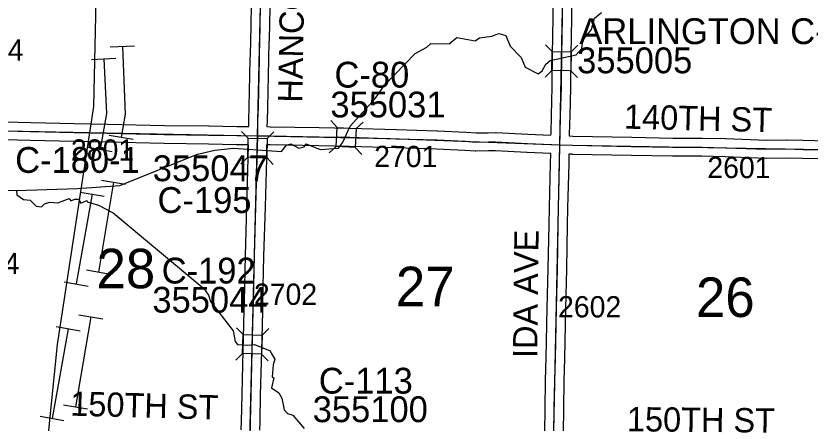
# Model space of a CAD drawing. Extents: x -157.2 to -99.3, y 12.2 to 46.2.
# Drawn here: x -130.286 to -127.67, y 35.737 to 37.078 of the extents above; entities that cross this region are included whole.
import ezdxf

# ---------------------------------------------------------------- set-up
doc = ezdxf.new("R2010")
doc.units = 0
for name, color, linetype in [('tdCoHydroRiver', 7, 'Continuous'), ('tdCoPipe', 7, 'Continuous'), ('tdCoPipe1', 7, 'Continuous'), ('tdCoPipe2', 7, 'Continuous'), ('tdCoSecRdNmbr', 7, 'Continuous'), ('tdCoSecRdTxt', 7, 'Continuous'), ('tdCoSecRteBand', 7, 'Continuous'), ('tdCoSecRteCL', 7, 'Continuous'), ('tdCoSectLine', 7, 'Continuous'), ('tdCoSectNmbr', 7, 'Continuous'), ('tdCoStrucSec', 7, 'Continuous'), ('tdCoStrucSecCoName', 7, 'Continuous'), ('tdCoStrucSecFHWANum', 7, 'Continuous'), ('tdCoSurfGravel', 7, 'Continuous')]:
    doc.layers.add(name, color=color, linetype=linetype)

msp = doc.modelspace()

# ---------------------------------------------------------------- linework, layer by layer
at = {"layer": 'tdCoHydroRiver'}
for points in [[(-130.2839, 36.5026), (-130.0848, 36.5093), (-129.944, 36.5193), (-129.6883, 36.6221), (-129.631, 36.6361), (-129.5693, 36.6422), (-129.4117, 36.6311), (-129.3953, 36.6527), (-129.381, 36.657), (-129.3546, 36.642), (-129.3371, 36.6462), (-129.3304, 36.6571), (-129.2836, 36.6383), (-129.2235, 36.6428), (-129.2104, 36.6598), (-129.185, 36.7143), (-129.1017, 36.8064), (-129.072, 36.8497), (-128.971, 36.954), (-128.9325, 36.9749), (-128.9195, 36.9872), (-128.8595, 36.9854), (-128.8336, 37.0067), (-128.774, 36.9954), (-128.7594, 37.006), (-128.7182, 37.0111), (-128.6959, 37.0199), (-128.6724, 37.0129), (-128.6577, 36.9778), (-128.6225, 36.9404), (-128.6093, 36.9085), (-128.5657, 36.8866), (-128.5528, 36.8973), (-128.5411, 36.919), (-128.5265, 36.9312), (-128.4407, 36.9492), (-128.4227, 36.9707), (-128.4187, 36.9974), (-128.3908, 37.0329), (-128.3802, 37.0704), (-128.3575, 37.0887)], [(-130.7179, 36.4526), (-130.6683, 36.4779), (-130.5903, 36.4992), (-130.4858, 36.5071), (-130.2839, 36.5026)], [(-130.2839, 36.5026), (-130.2828, 36.4884), (-130.2611, 36.4735), (-130.2391, 36.4713), (-130.2191, 36.4518), (-130.2018, 36.4497), (-130.1921, 36.4589), (-130.1745, 36.4646), (-130.1478, 36.4623), (-130.111, 36.4769), (-130.105, 36.4689), (-130.0922, 36.4748), (-130.0795, 36.4744), (-130.072, 36.4616), (-130.0528, 36.4705), (-130.0514, 36.4657), (-130.0138, 36.4551), (-129.9656, 36.4293)], [(-129.9656, 36.4293), (-129.6671, 36.1807), (-129.6518, 36.1582), (-129.6449, 36.1375), (-129.5708, 36.0406), (-129.5642, 36.0057), (-129.556, 35.996), (-129.5224, 35.9934), (-129.5005, 35.996), (-129.4486, 35.9755), (-129.4457, 35.9675)], [(-129.4457, 35.9675), (-129.4337, 35.9482), (-129.4389, 35.9294), (-129.4417, 35.89), (-129.4371, 35.8867), (-129.4443, 35.8538), (-129.4196, 35.8372), (-129.4106, 35.8196), (-129.4023, 35.7814), (-129.3916, 35.7685), (-129.3744, 35.7632), (-129.3363, 35.7194)]]:
    msp.add_lwpolyline(points, dxfattribs=at)
at = {"layer": 'tdCoPipe'}
msp.add_lwpolyline([(-130.2014, 34.2309), (-130.2039, 34.9469), (-130.1971, 35.5191), (-130.1494, 35.9961), (-130.0294, 36.7799), (-130.0098, 37.6786), (-130.1908, 37.8401), (-130.1935, 38.245), (-129.9722, 39.0055), (-129.8521, 39.3665), (-129.6018, 39.9106), (-129.543, 40.8459)], dxfattribs=at)
at = {"layer": 'tdCoPipe1'}
for p, q in [((-130.0366, 36.9345), (-129.9565, 36.9384)), ((-130.0482, 36.6456), (-129.9693, 36.6315)), ((-130.0746, 36.4979), (-129.9957, 36.4838)), ((-130.1274, 36.2026), (-130.0485, 36.1885)), ((-130.1538, 36.055), (-130.0749, 36.0409)), ((-130.2066, 35.7596), (-130.1277, 35.7455))]:
    msp.add_line(p, q, dxfattribs=at)
for points in [[(-129.9966, 36.9365), (-129.9877, 36.756), (-130.0087, 36.6385)], [(-130.0351, 36.4909), (-130.0879, 36.1956)], [(-130.1143, 36.0479), (-130.1671, 35.7526)]]:
    msp.add_lwpolyline(points, dxfattribs=at)
at = {"layer": 'tdCoPipe2'}
for p, q in [((-129.9755, 36.9754), (-129.8954, 36.9787)), ((-129.9786, 36.685), (-129.8996, 36.6716)), ((-130.0037, 36.5371), (-129.9247, 36.5237)), ((-130.0539, 36.2413), (-129.9749, 36.2279)), ((-130.079, 36.0934), (-130, 36.08)), ((-130.1292, 35.7977), (-130.0502, 35.7843))]:
    msp.add_line(p, q, dxfattribs=at)
for points in [[(-129.9354, 36.977), (-129.9262, 36.7543), (-129.9391, 36.6783)], [(-129.9642, 36.5304), (-130.0144, 36.2346)], [(-130.0395, 36.0867), (-130.0897, 35.791)]]:
    msp.add_lwpolyline(points, dxfattribs=at)
at = {"layer": 'tdCoSecRteBand'}
for points in [[(-128.5238, 36.6849), (-128.5237, 36.6897), (-128.5237, 36.6898), (-128.5237, 36.69), (-128.522, 36.7511), (-128.5195, 36.8426), (-128.5185, 36.9582), (-128.5185, 36.9585), (-128.5185, 36.9588), (-128.5173, 37.0044), (-128.5151, 37.154)], [(-128.4551, 37.153), (-128.4573, 37.0034), (-128.4573, 37.0032), (-128.4573, 37.003), (-128.4585, 36.9574), (-128.4595, 36.8418), (-128.4595, 36.8415), (-128.4595, 36.8412), (-128.462, 36.7495), (-128.462, 36.7495), (-128.462, 36.7495), (-128.4637, 36.6885), (-128.4638, 36.6831), (-128.4638, 36.6824), (-128.4519, 36.6819), (-128.2576, 36.678), (-128.1228, 36.6755), (-128.0264, 36.6755), (-128.0261, 36.6755), (-128.0257, 36.6755), (-127.9486, 36.6738), (-127.9483, 36.6738), (-127.9481, 36.6738), (-127.8137, 36.6686), (-127.7484, 36.6696), (-127.7478, 36.6696), (-127.7472, 36.6696), (-127.6938, 36.6681), (-127.6156, 36.6669)], [(-129.5192, 36.7135), (-129.5189, 36.7324), (-129.5189, 36.7327), (-129.5189, 36.7329), (-129.5174, 36.7778), (-129.514, 36.9357), (-129.5137, 36.9494), (-129.5137, 36.9496), (-129.5137, 36.9497), (-129.5113, 37.0435), (-129.51, 37.1159)], [(-129.45, 37.1148), (-129.4513, 37.0424), (-129.4513, 37.0422), (-129.4513, 37.0421), (-129.4537, 36.9483), (-129.454, 36.9346), (-129.454, 36.9345), (-129.454, 36.9344), (-129.4574, 36.7764), (-129.4574, 36.7762), (-129.4574, 36.776), (-129.4589, 36.7311), (-129.4592, 36.7131), (-129.4484, 36.713), (-129.4482, 36.713), (-129.448, 36.713), (-129.2873, 36.7098), (-129.1863, 36.7083), (-129.186, 36.7083), (-129.1857, 36.7083), (-129.0324, 36.7034), (-128.8983, 36.6994), (-128.898, 36.6994), (-128.8977, 36.6994), (-128.8045, 36.695), (-128.8042, 36.6949), (-128.8038, 36.6949), (-128.7703, 36.6925), (-128.7302, 36.693), (-128.7067, 36.6935), (-128.7056, 36.6935), (-128.7045, 36.6935), (-128.5999, 36.6881), (-128.5238, 36.6849)], [(-130.3627, 36.7303), (-130.2373, 36.727), (-130.0936, 36.7238), (-129.9846, 36.7216), (-129.9846, 36.7216), (-129.9845, 36.7216), (-129.797, 36.7174), (-129.6514, 36.7155), (-129.6513, 36.7155), (-129.6512, 36.7155), (-129.5582, 36.7137), (-129.5192, 36.7135)], [(-129.5439, 35.7147), (-129.5431, 35.7425), (-129.5413, 35.8319), (-129.5413, 35.832), (-129.5413, 35.8321), (-129.5376, 35.9768), (-129.5376, 35.9768), (-129.5376, 35.9768), (-129.5342, 36.1068), (-129.5334, 36.1385), (-129.5302, 36.2882), (-129.5302, 36.2883), (-129.5302, 36.2884), (-129.5256, 36.4509), (-129.5211, 36.6083), (-129.5203, 36.6535), (-129.5588, 36.6537), (-129.559, 36.6537), (-129.5591, 36.6537), (-129.6523, 36.6555), (-129.7979, 36.6574), (-129.7981, 36.6574), (-129.7982, 36.6574), (-129.9858, 36.6616), (-130.0948, 36.6639), (-130.0948, 36.6639), (-130.0949, 36.6639), (-130.2386, 36.6671), (-130.2387, 36.6671), (-130.2387, 36.6671), (-130.364, 36.6703)], [(-128.5442, 35.7062), (-128.5429, 35.7851), (-128.5429, 35.7851), (-128.5429, 35.7851), (-128.5415, 35.878), (-128.5415, 35.8783), (-128.5415, 35.8785), (-128.5392, 35.9518), (-128.536, 36.1156), (-128.536, 36.1157), (-128.536, 36.1158), (-128.5328, 36.2459), (-128.5301, 36.3898), (-128.5301, 36.3899), (-128.5301, 36.3899), (-128.5289, 36.4474), (-128.5289, 36.4474), (-128.5289, 36.4475), (-128.5254, 36.5919), (-128.5248, 36.6249), (-128.5256, 36.6249), (-128.6025, 36.6281), (-128.6026, 36.6281), (-128.6028, 36.6281), (-128.7065, 36.6335), (-128.7291, 36.633), (-128.7292, 36.633), (-128.7294, 36.633), (-128.7708, 36.6325), (-128.772, 36.6325), (-128.7733, 36.6326), (-128.8077, 36.635), (-128.9003, 36.6395), (-129.0342, 36.6434), (-129.0342, 36.6434), (-129.0343, 36.6434), (-129.1874, 36.6483), (-129.2882, 36.6498), (-129.2883, 36.6498), (-129.2884, 36.6498), (-129.449, 36.653), (-129.46, 36.6531), (-129.4603, 36.6531), (-129.4603, 36.6527), (-129.4611, 36.6071), (-129.4611, 36.6069), (-129.4611, 36.6068), (-129.4656, 36.4492), (-129.4656, 36.4492), (-129.4656, 36.4492), (-129.4703, 36.2868), (-129.4735, 36.1372), (-129.4735, 36.1372), (-129.4735, 36.1371), (-129.4742, 36.1053), (-129.4742, 36.1053), (-129.4742, 36.1052), (-129.4777, 35.9753), (-129.4814, 35.8306), (-129.4831, 35.7412), (-129.4831, 35.741), (-129.4831, 35.7409), (-129.4839, 35.7139)], [(-127.6168, 36.6069), (-127.6949, 36.6081), (-127.6951, 36.6081), (-127.6953, 36.6081), (-127.7482, 36.6096), (-127.8136, 36.6086), (-127.8144, 36.6086), (-127.8152, 36.6086), (-127.9501, 36.6138), (-128.0267, 36.6155), (-128.1231, 36.6155), (-128.1234, 36.6155), (-128.1236, 36.6155), (-128.2588, 36.618), (-128.2588, 36.618), (-128.2588, 36.618), (-128.4534, 36.6219), (-128.4537, 36.6219), (-128.454, 36.622), (-128.4649, 36.6224), (-128.4654, 36.5907), (-128.4654, 36.5906), (-128.4654, 36.5905), (-128.4689, 36.4461), (-128.4701, 36.3887), (-128.4728, 36.2447), (-128.4728, 36.2446), (-128.4728, 36.2445), (-128.476, 36.1144), (-128.4793, 35.9505), (-128.4793, 35.9503), (-128.4793, 35.9502), (-128.4815, 35.8769), (-128.4829, 35.7841), (-128.4842, 35.7052)]]:
    msp.add_lwpolyline(points, dxfattribs=at)
at = {"layer": 'tdCoSecRteCL'}
for points in [[(-129.4898, 36.6833), (-129.4889, 36.7319), (-129.4874, 36.777), (-129.484, 36.9351), (-129.4837, 36.9489), (-129.4813, 37.0429), (-129.48, 37.1154), (-129.4773, 37.2535), (-129.4766, 37.2887), (-129.4721, 37.4537), (-129.4689, 37.6138), (-129.4669, 37.6824)], [(-128.4943, 36.6537), (-128.4937, 36.6892), (-128.492, 36.7503), (-128.4895, 36.842), (-128.4885, 36.958), (-128.4873, 37.0038), (-128.4851, 37.1535), (-128.4821, 37.3084), (-128.4787, 37.4753), (-128.4755, 37.6127), (-128.4746, 37.6547)], [(-130.4871, 36.7021), (-130.4422, 36.7008), (-130.3635, 36.7003), (-130.238, 36.6971), (-130.0942, 36.6938), (-129.9852, 36.6916), (-129.7975, 36.6874), (-129.6518, 36.6855), (-129.5586, 36.6837), (-129.4898, 36.6833)], [(-129.5148, 35.6843), (-129.5131, 35.7418), (-129.5113, 35.8313), (-129.5076, 35.976), (-129.5042, 36.106), (-129.5035, 36.1378), (-129.5002, 36.2875), (-129.4956, 36.45), (-129.4911, 36.6076), (-129.4898, 36.6833)], [(-129.4898, 36.6833), (-129.4486, 36.683), (-129.2878, 36.6798), (-129.1867, 36.6783), (-129.0333, 36.6734), (-128.8991, 36.6694), (-128.8059, 36.665), (-128.7712, 36.6625), (-128.7297, 36.663), (-128.7061, 36.6635), (-128.6012, 36.6581), (-128.4943, 36.6537)], [(-128.5152, 35.6587), (-128.5142, 35.7057), (-128.5129, 35.7846), (-128.5115, 35.8776), (-128.5092, 35.9511), (-128.506, 36.1151), (-128.5028, 36.2453), (-128.5001, 36.3893), (-128.4989, 36.4467), (-128.4954, 36.5912), (-128.4943, 36.6537)], [(-128.4943, 36.6537), (-128.4528, 36.6519), (-128.2582, 36.648), (-128.1231, 36.6455), (-128.0264, 36.6455), (-127.9492, 36.6438), (-127.8141, 36.6386), (-127.748, 36.6396), (-127.6945, 36.6381), (-127.6161, 36.6369), (-127.5633, 36.6352), (-127.5157, 36.6354), (-127.5, 36.6352)]]:
    msp.add_lwpolyline(points, dxfattribs=at)
at = {"layer": 'tdCoSectLine'}
for points in [[(-129.4902, 36.6833), (-129.4673, 37.6824)], [(-128.4947, 36.6537), (-128.475, 37.6547)], [(-130.4875, 36.7021), (-129.4902, 36.6833)], [(-129.5151, 35.6843), (-129.4902, 36.6833)], [(-129.4902, 36.6833), (-129.0537, 36.6739), (-128.4947, 36.6537)], [(-128.5156, 35.6587), (-128.4947, 36.6537)], [(-128.4947, 36.6537), (-128.4532, 36.6519), (-127.5003, 36.6352)]]:
    msp.add_lwpolyline(points, dxfattribs=at)
at = {"layer": 'tdCoStrucSec'}
for p, q in [((-128.5202, 36.9601), (-128.5421, 36.9824)), ((-128.4576, 36.9596), (-128.4353, 36.9815)), ((-128.5207, 36.8975), (-128.543, 36.8756)), ((-128.4581, 36.897), (-128.4362, 36.8746)), ((-129.228, 36.7101), (-129.249, 36.7332)), ((-129.1654, 36.7071), (-129.1423, 36.7282)), ((-129.5216, 36.675), (-129.5433, 36.6976)), ((-129.459, 36.6739), (-129.4365, 36.6957)), ((-129.2309, 36.6475), (-129.254, 36.6265)), ((-129.1683, 36.6446), (-129.1473, 36.6215)), ((-129.5227, 36.6124), (-129.5452, 36.5907)), ((-129.4601, 36.6113), (-129.4384, 36.5888)), ((-129.5379, 36.0287), (-129.5595, 36.0514)), ((-129.4754, 36.0271), (-129.4526, 36.0486)), ((-129.5396, 35.9662), (-129.5623, 35.9446)), ((-129.477, 35.9645), (-129.4555, 35.9418))]:
    msp.add_line(p, q, dxfattribs=at)
for points in [[(-128.5207, 36.8975), (-128.5202, 36.9601), (-128.4576, 36.9596), (-128.4581, 36.897)], [(-129.228, 36.7101), (-129.1654, 36.7071), (-129.1683, 36.6446), (-129.2309, 36.6475)], [(-129.5227, 36.6124), (-129.5216, 36.675), (-129.459, 36.6739), (-129.4601, 36.6113)], [(-129.5396, 35.9662), (-129.5379, 36.0287), (-129.4754, 36.0271), (-129.477, 35.9645)]]:
    msp.add_lwpolyline(points, close=True, dxfattribs=at)
at = {"layer": 'tdCoSurfGravel'}
for points in [[(-128.5152, 35.6587), (-128.5142, 35.7057), (-128.5129, 35.7846), (-128.5115, 35.8776), (-128.5092, 35.9511), (-128.506, 36.1151), (-128.5028, 36.2453), (-128.5001, 36.3893), (-128.4989, 36.4467), (-128.4954, 36.5912), (-128.4943, 36.6537), (-128.4937, 36.6892), (-128.492, 36.7503), (-128.4895, 36.842), (-128.4885, 36.958), (-128.4873, 37.0038), (-128.4851, 37.1535)], [(-129.5148, 35.6843), (-129.5131, 35.7418), (-129.5113, 35.8313), (-129.5076, 35.976), (-129.5042, 36.106), (-129.5035, 36.1378), (-129.5002, 36.2875), (-129.4956, 36.45), (-129.4911, 36.6076), (-129.4898, 36.6833), (-129.4889, 36.7319), (-129.4874, 36.777), (-129.484, 36.9351), (-129.4837, 36.9489), (-129.4813, 37.0429), (-129.48, 37.1154)], [(-130.3635, 36.7003), (-130.238, 36.6971), (-130.0942, 36.6938), (-129.9852, 36.6916), (-129.7975, 36.6874), (-129.6518, 36.6855), (-129.5586, 36.6837), (-129.4898, 36.6833), (-129.4486, 36.683), (-129.2878, 36.6798), (-129.1867, 36.6783), (-129.0333, 36.6734), (-128.8991, 36.6694), (-128.8059, 36.665), (-128.7712, 36.6625), (-128.7297, 36.663), (-128.7061, 36.6635), (-128.6012, 36.6581), (-128.4943, 36.6537), (-128.4528, 36.6519), (-128.2582, 36.648), (-128.1231, 36.6455), (-128.0264, 36.6455), (-127.9492, 36.6438), (-127.8141, 36.6386), (-127.748, 36.6396), (-127.6945, 36.6381), (-127.6161, 36.6369)]]:
    msp.add_lwpolyline(points, dxfattribs=at)

# ---------------------------------------------------------------- texts
at = {"layer": 'tdCoSecRdNmbr'}
for s, rotation, p in [('2104', 359.9004, (-130.469, 36.9308)), ('2801', 359.9007, (-130.1049, 36.6014)), ('2701', 359.9015, (-129.1062, 36.5801)), ('2601', 359.9023, (-128.0089, 36.5439)), ('2804', 359.9004, (-130.482, 36.2281)), ('2702', 359.9012, (-129.5023, 36.1267)), ('2602', 359.9019, (-128.5006, 36.0854))]:
    msp.add_text(s, height=0.07, rotation=rotation, dxfattribs=at).set_placement(p)
at = {"layer": 'tdCoSecRdTxt'}
for s, rotation, p in [('HANCOCK AVE', 88.9188, (-129.3431, 36.7915)), ('140TH ST', 358.5838, (-128.284, 36.7067)), ('IDA AVE', 89.3523, (-128.5692, 35.9512)), ('150TH ST', 358.4624, (-130.1079, 35.7619)), ('150TH ST', 359.4409, (-128.2739, 35.7105))]:
    msp.add_text(s, height=0.08, rotation=rotation, dxfattribs=at).set_placement(p)
at = {"layer": 'tdCoSectNmbr'}
for s, rotation, p in [('28', 359.9007, (-130.0207, 36.1813)), ('27', 359.9015, (-129.0348, 36.1222)), ('26', 359.9022, (-128.0464, 36.0868))]:
    msp.add_text(s, height=0.13, rotation=rotation, dxfattribs=at).set_placement(p)
at = {"layer": 'tdCoStrucSecCoName'}
for s, p in [('ARLINGTON C-213', (-128.4305, 36.9848)), ('C-80', (-129.2369, 36.8417)), ('ARLINGTN C-180-1', (-130.8949, 36.561)), ('C-195', (-129.8197, 36.429)), ('C-192', (-129.806, 36.1968)), ('C-113', (-129.2885, 35.8343))]:
    msp.add_text(s, height=0.085, dxfattribs=at).set_placement(p)
at = {"layer": 'tdCoStrucSecFHWANum'}
for s, p in [('355005', (-128.4377, 36.8888)), ('355031', (-129.2503, 36.7435)), ('355047', (-129.8354, 36.5336)), ('355044', (-129.8367, 36.1008)), ('355100', (-129.3086, 35.7404))]:
    msp.add_text(s, height=0.085, dxfattribs=at).set_placement(p)

doc.saveas('drawing.dxf')
